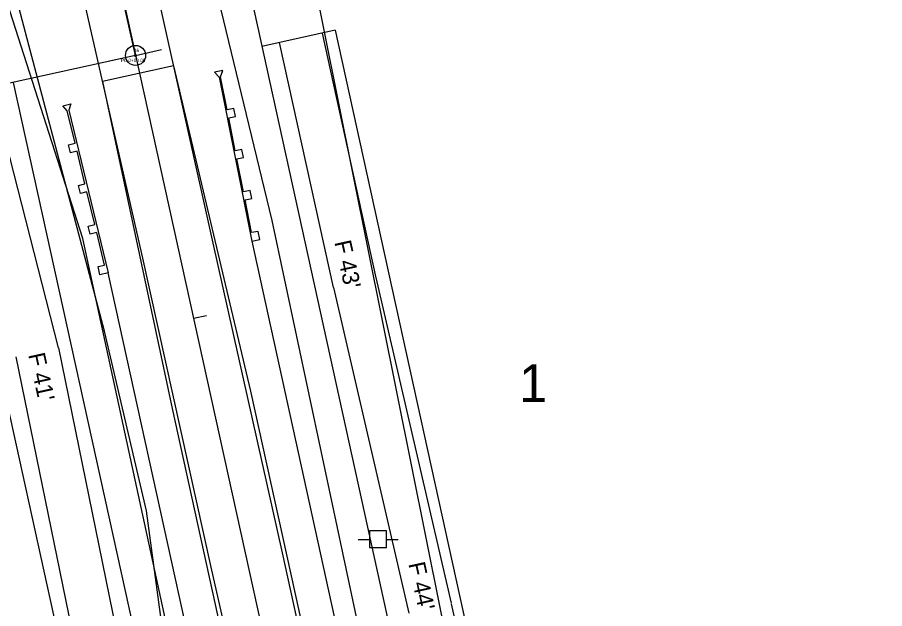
# Model space of a CAD drawing. Extents: x 2519952 to 2531965, y 848341 to 887632.
# Drawn here: x 2528326.7 to 2528586.3, y 852162.2 to 852339 of the extents above; entities that cross this region are included whole.
import ezdxf

# ---------------------------------------------------------------- set-up
doc = ezdxf.new("R2010")
doc.units = 0
for name, color, linetype in [('RD_EV_JW', 7, 'Continuous'), ('RD_EX_DV_Prop', 7, 'Continuous'), ('RD_EX_DV_TX_Prop', 7, 'Continuous'), ('RD_EX_Road', 7, 'Continuous'), ('RD_EX_RW', 7, 'Continuous'), ('RD_EX_UT', 7, 'Continuous'), ('RD_EX_VEG', 7, 'Continuous'), ('RD_HC_Cl', 7, 'Continuous'), ('RD_HC_Data', 7, 'Continuous'), ('RD_HC_Data_Tic', 7, 'Continuous'), ('RD_HC_txCode', 7, 'Continuous'), ('RD_PD_CstnLmt', 7, 'Continuous'), ('RD_PD_DR_ErosCtrl', 7, 'Continuous'), ('RD_PD_Final_TrvlWay', 7, 'Continuous'), ('RD_PD_GR', 7, 'Continuous'), ('RD_PD_RW', 7, 'Continuous'), ('RD_PD_TX_CstnLmt', 7, 'Continuous'), ('RD_SMD_Locator', 7, 'Continuous')]:
    doc.layers.add(name, color=color, linetype=linetype)

# ---------------------------------------------------------------- blocks, each defined once
blk = doc.blocks.new('TYPET1')
at = {"layer": 'RD_PD_GR'}
blk.add_lwpolyline([(49.99, 1), (0, 0), (-0.05, 2.5), (2.45, 2.55), (2.49, 0.54), (12.49, 0.74), (12.45, 2.75), (14.95, 2.8), (14.99, 0.79), (24.99, 0.99), (24.95, 3), (27.44, 3.05), (27.48, 1.04), (37.48, 1.24), (37.44, 3.25), (39.94, 3.3), (39.98, 1.29), (49.98, 1.49), (51.69, 2.53), (51.74, 0.03)], close=True, dxfattribs=at)

msp = doc.modelspace()

# ---------------------------------------------------------------- linework, layer by layer
at = {"layer": 'RD_EV_JW'}
for points in [[(2528415.9, 851967.97), (2528395.31, 851982.97), (2528385.28, 852043.71), (2528365.33, 852191.41), (2528352.83, 852245.12), (2528329.66, 852332.56), (2528312.33, 852398.17), (2528295.55, 852444.81), (2528238.39, 852560.85), (2528193.94, 852527.11), (2528149.16, 852480.91)], [(2528415.9, 851967.97), (2528462.94, 851983.14), (2528476.65, 852012.57), (2528457.58, 852070.48), (2528432.54, 852139.5), (2528402.93, 852278.26), (2528385.41, 852350.81), (2528363.37, 852451.24), (2528353.45, 852495.96), (2528382.56, 852499.75), (2528412.03, 852505.69)]]:
    msp.add_lwpolyline(points, dxfattribs=at)
at = {"layer": 'RD_EX_DV_Prop'}
for p, q in [((2528332.52, 852636.2), (2528448.26, 852110.59)), ((2528325.45, 852319.57), (2528375.02, 852094.46))]:
    msp.add_line(p, q, dxfattribs=at)
at = {"layer": 'RD_EX_Road'}
for p, q in [((2528364.22, 852266.99), (2528339.38, 852376.38)), ((2528385.28, 852271.45), (2528362.34, 852374.56)), ((2528406.08, 852178.85), (2528385.28, 852271.45)), ((2528384.75, 852174.56), (2528364.22, 852266.99)), ((2528425.97, 852088.72), (2528406.08, 852178.85)), ((2528405.05, 852084.11), (2528384.75, 852174.56))]:
    msp.add_line(p, q, dxfattribs=at)
at = {"layer": 'RD_EX_RW'}
for p, q in [((2528332.52, 852636.2), (2528448.26, 852110.59)), ((2528325.45, 852319.57), (2528375.02, 852094.46))]:
    msp.add_line(p, q, dxfattribs=at)
at = {"layer": 'RD_EX_UT'}
for p, q in [((2528437.13, 852185.44), (2528432.13, 852185.44)), ((2528432.13, 852185.44), (2528432.13, 852180.44)), ((2528437.13, 852180.44), (2528437.13, 852185.44)), ((2528428.7, 852182.87), (2528432.17, 852182.87)), ((2528437.06, 852182.87), (2528440.7, 852182.87)), ((2528432.13, 852180.44), (2528437.13, 852180.44))]:
    msp.add_line(p, q, dxfattribs=at)
at = {"layer": 'RD_EX_VEG'}
for points in [[(2528480.36, 852040.95), (2528466.6, 852096.04), (2528387.76, 852488.16), (2528341.84, 852710.17)], [(2528404.54, 851992), (2528387.6, 852082.51), (2528346.35, 852272.88), (2528294.25, 852434.97)]]:
    msp.add_lwpolyline(points, dxfattribs=at)
at = {"layer": 'RD_HC_Cl'}
msp.add_line((2528295.9, 852628.14), (2528852.49, 850100.49), dxfattribs=at)
msp.add_arc((2527429.48, 852122.28), 954.93, 12.41849, 62.13076, dxfattribs=at)
at = {"layer": 'RD_HC_Data'}
msp.add_line((2528362.07, 852327.63), (2528252.42, 852303.49), dxfattribs=at)
for radius in [3, 0.282]:
    msp.add_circle((2528362.07, 852327.63), radius, dxfattribs=at)
at = {"layer": 'RD_HC_Data_Tic'}
for p, q in [((2528362.07, 852327.63), (2528369.88, 852329.35)), ((2528362.07, 852327.63), (2528354.26, 852325.91)), ((2528379.38, 852249.02), (2528383.29, 852249.88))]:
    msp.add_line(p, q, dxfattribs=at)
at = {"layer": 'RD_PD_CstnLmt'}
for p, q in [((2528421.33, 852258.25), (2528405.2, 852331.5)), ((2528338.99, 852240.12), (2528320.42, 852312.83)), ((2528421.33, 852258.25), (2528443.88, 852160.82)), ((2528338.99, 852240.12), (2528359.08, 852142.15))]:
    msp.add_line(p, q, dxfattribs=at)
at = {"layer": 'RD_PD_DR_ErosCtrl'}
for p, q in [((2528417.89, 852334.29), (2528434.02, 852261.05)), ((2528433.99, 852261.18), (2528456.54, 852163.75)), ((2528326.26, 852237.51), (2528346.35, 852139.54)), ((2528456.58, 852163.6), (2528477.94, 852065.91))]:
    msp.add_line(p, q, dxfattribs=at)
at = {"layer": 'RD_PD_Final_TrvlWay'}
for p, q in [((2528373.47, 852324.51), (2528352.22, 852319.83)), ((2528373.47, 852324.51), (2528396.48, 852227.18)), ((2528352.22, 852319.83), (2528373.04, 852222.02)), ((2528396.48, 852227.18), (2528670.67, 850982.01)), ((2528373.04, 852222.02), (2528647.23, 850976.85))]:
    msp.add_line(p, q, dxfattribs=at)
at = {"layer": 'RD_PD_GR'}
for p, q in [((2528396.83, 852272.06), (2528445.22, 852052.33)), ((2528402.25, 852042.86), (2528353.86, 852262.6))]:
    msp.add_line(p, q, dxfattribs=at)
at = {"layer": 'RD_PD_RW'}
for p, q in [((2528421.85, 852335.16), (2528399.88, 852330.33)), ((2528421.85, 852335.16), (2528470.24, 852115.43)), ((2528304.66, 852309.36), (2528353.04, 852089.62))]:
    msp.add_line(p, q, dxfattribs=at)
at = {"layer": 'RD_SMD_Locator'}
for centre in [(2528329.66, 852332.56), (2528362.07, 852327.63), (2528402.93, 852278.26), (2528346.35, 852272.88), (2528385.28, 852271.45), (2528364.22, 852266.99), (2528352.83, 852245.12), (2528365.33, 852191.41), (2528406.08, 852178.85), (2528384.75, 852174.56)]:
    msp.add_circle(centre, 0.001, dxfattribs=at)

# ---------------------------------------------------------------- block references
at = {"layer": 'RD_PD_GR', "yscale": -1.0000000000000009, "rotation": 102.41844434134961}
msp.add_blockref('TYPET1', (2528396.83, 852272.06), dxfattribs=at)
at = {"layer": 'RD_PD_GR', "rotation": 102.41857536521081}
msp.add_blockref('TYPET1', (2528353.86, 852262.6), dxfattribs=at)

# ---------------------------------------------------------------- texts
at = {"layer": 'RD_EX_DV_TX_Prop'}
msp.add_text('1', height=11.32, dxfattribs=at).set_placement((2528476.83, 852223.91))
at = {"layer": 'RD_HC_txCode'}
for s, p in [('16', (2528361.6, 852328.63)), ('PC 0+00.00', (2528357.65, 852325.63))]:
    msp.add_text(s, height=1, dxfattribs=at).set_placement(p)
at = {"layer": 'RD_PD_CstnLmt'}
msp.add_text("F 41'", height=5, rotation=282.4185, dxfattribs=at).set_placement((2528329.93, 852238.13))
at = {"layer": 'RD_PD_TX_CstnLmt'}
for s, p in [("F 43'", (2528421.56, 852271.78)), ("F 44'", (2528443.69, 852175.57))]:
    msp.add_text(s, height=5, rotation=282.4185, dxfattribs=at).set_placement(p)

doc.saveas('drawing.dxf')
